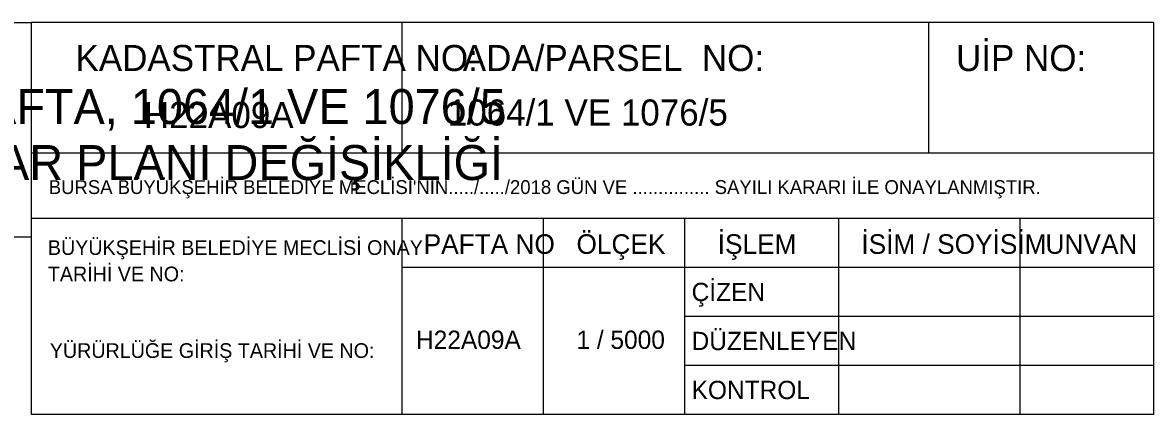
# Model space of a CAD drawing. Extents: x 427903 to 430077, y 4477233 to 4480385.
# Drawn here: x 429260 to 430077, y 4480102 to 4480385 of the extents above; entities that cross this region are included whole.
import ezdxf

# ---------------------------------------------------------------- set-up
doc = ezdxf.new("R2010")
doc.units = 0
doc.layers.add('Level 53', color=7, linetype='Continuous')

msp = doc.modelspace()

# ---------------------------------------------------------------- linework, layer by layer
at = {"layer": 'Level 53'}
for p, q in [((427919.44, 4480385.36), (429266.95, 4480385.36)), ((429266.95, 4480101.92), (429266.95, 4480385.36)), ((430077.42, 4480385.36), (429266.95, 4480385.36)), ((429534.54, 4480385.36), (429534.54, 4480290.88)), ((429914.85, 4480385.36), (429914.85, 4480290.88)), ((430077.42, 4480385.36), (430077.42, 4480101.92)), ((429534.54, 4480290.88), (429266.95, 4480290.88)), ((430077.42, 4480290.88), (429534.54, 4480290.88)), ((429534.54, 4480243.64), (429266.95, 4480243.64)), ((430077.42, 4480243.64), (429534.54, 4480243.64)), ((429534.54, 4480243.64), (429534.54, 4480101.92)), ((429636.57, 4480243.64), (429636.57, 4480101.92)), ((429738.61, 4480243.64), (429738.61, 4480208.21)), ((429849.93, 4480243.64), (429849.93, 4480101.92)), ((429980.96, 4480243.64), (429980.96, 4480101.92)), ((427919.44, 4480230.37), (429266.95, 4480230.37)), ((429738.61, 4480208.21), (429534.54, 4480208.21)), ((430077.42, 4480208.21), (429738.61, 4480208.21)), ((429738.61, 4480208.21), (429738.61, 4480101.92)), ((430077.42, 4480172.78), (429738.61, 4480172.78)), ((430077.42, 4480137.35), (429738.61, 4480137.35)), ((430077.42, 4480101.92), (429266.95, 4480101.92))]:
    msp.add_line(p, q, dxfattribs=at)

# ---------------------------------------------------------------- texts
for s, height, p in [('UİP NO:', 18.897, (429934.84, 4480350.3)), ('KADASTRAL PAFTA NO:', 18.8965, (429298.69, 4480350.3)), ('ADA/PARSEL  NO:', 18.8965, (429578.49, 4480350.3)), ('GEMLİK BELEDİYESİ OSMANİYE MAHALLESİ, H22A09A PAFTA, 1064/1 VE 1076/5 ', 25.3046, (428315.64, 4480311.99)), ('1064/1 VE 1076/5', 18.8965, (429567.66, 4480310.87)), ('H22A09A', 18.897, (429348.09, 4480309.1)), ('ADA/PARSELLERE AİT GEMLİK 1/5000 ÖLÇEKLİ NAZIM İMAR PLANI DEĞİŞİKLİĞİ', 25.3046, (428315.64, 4480271.46)), ("BURSA BÜYÜKŞEHİR BELEDİYE MECLİSİ'NİN...../...../2018 GÜN VE ............... SAYILI KARARI İLE ONAYLANMIŞTIR.", 10, (429279.37, 4480261.36)), ('PAFTA NO', 14.172, (429550.24, 4480218.07)), ('ÖLÇEK', 14.172, (429660.64, 4480218.07)), ('İŞLEM', 14.172, (429762.68, 4480218.07)), ('İSİM / SOYİSİM', 14.1724, (429866.47, 4480218.07)), ('UNVAN', 14.172, (429999.46, 4480218.07)), ('ÇİZEN', 13.228, (429743.8, 4480183.87)), ('H22A09A', 13.228, (429544.7, 4480149.31)), ('1 / 5000', 13.228, (429660.59, 4480149.31)), ('DÜZENLEYEN', 13.228, (429743.8, 4480148.44)), ('KONTROL', 13.228, (429743.8, 4480113.01))]:
    msp.add_text(s, height=height, rotation=360, dxfattribs=at).set_placement(p)
for s, p in [('BÜYÜKŞEHİR BELEDİYE MECLİSİ ONAY', (429278.73, 4480217.28)), ('TARİHİ VE NO:', (429278.73, 4480198.19)), ('YÜRÜRLÜĞE GİRİŞ TARİHİ VE NO:', (429280.11, 4480142.78))]:
    msp.add_text(s, height=10.6293, dxfattribs=at).set_placement(p)

doc.saveas('drawing.dxf')
